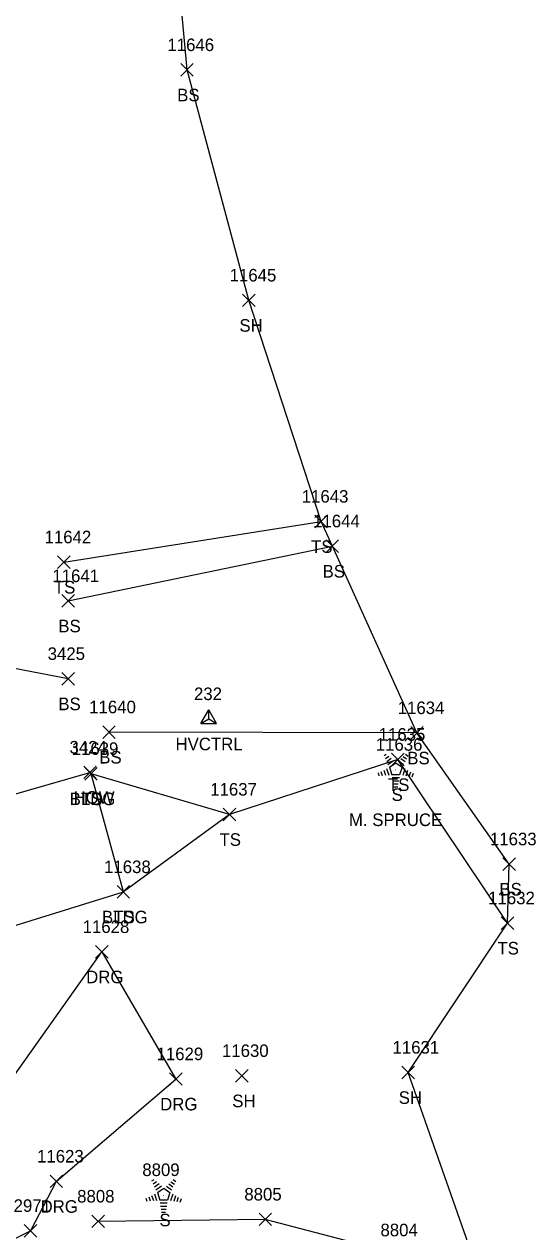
# Model space of a CAD drawing. Extents: x 1769141 to 1770911, y 735471 to 741449.
# Drawn here: x 1770593.2 to 1770674.8, y 737630.1 to 737822.4 of the extents above; entities that cross this region are included whole.
import ezdxf

# ---------------------------------------------------------------- set-up
doc = ezdxf.new("R2010")
doc.units = 0
for name, color, linetype in [('C_A', 7, 'Continuous'), ('C_I', 7, 'Continuous'), ('CPSM', 7, 'Continuous'), ('L_A', 7, 'Continuous'), ('L_C', 7, 'Continuous'), ('L_I', 7, 'Continuous'), ('L_TIC', 7, 'Continuous'), ('LBC', 7, 'Continuous'), ('LELB', 7, 'Continuous'), ('LSOGP', 7, 'Continuous'), ('LTC', 7, 'Continuous'), ('R_A', 7, 'Continuous'), ('R_I', 7, 'Continuous'), ('R_TIC', 7, 'Continuous'), ('RDG', 7, 'Continuous')]:
    doc.layers.add(name, color=color, linetype=linetype)

msp = doc.modelspace()

# ---------------------------------------------------------------- linework, layer by layer
at = {"layer": 'CPSM'}
for p, q in [((1770621.41, 737711.04), (1770622.66, 737713.21)), ((1770623.91, 737711.04), (1770622.66, 737713.21)), ((1770622.66, 737711.76), (1770622.66, 737713.21)), ((1770621.41, 737711.04), (1770622.66, 737711.76)), ((1770621.41, 737711.04), (1770623.91, 737711.04)), ((1770622.66, 737711.76), (1770622.66, 737711.76)), ((1770622.66, 737711.76), (1770623.91, 737711.04))]:
    msp.add_line(p, q, dxfattribs=at)
at = {"layer": 'L_TIC'}
for points in [[(1770618.19, 737814.11), (1770620.19, 737816.11)], [(1770620.19, 737814.11), (1770618.19, 737816.11)], [(1770628.05, 737777.42), (1770630.05, 737779.42)], [(1770630.05, 737777.42), (1770628.05, 737779.42)], [(1770639.54, 737742.2), (1770641.54, 737744.2)], [(1770641.54, 737742.2), (1770639.54, 737744.2)], [(1770641.35, 737738.27), (1770643.35, 737740.27)], [(1770643.35, 737738.27), (1770641.35, 737740.27)], [(1770598.57, 737735.73), (1770600.57, 737737.73)], [(1770600.57, 737735.73), (1770598.57, 737737.73)], [(1770599.25, 737729.55), (1770601.25, 737731.55)], [(1770601.25, 737729.55), (1770599.25, 737731.55)], [(1770599.25, 737717.15), (1770601.25, 737719.15)], [(1770601.25, 737717.15), (1770599.25, 737719.15)], [(1770605.77, 737708.66), (1770607.77, 737710.66)], [(1770607.77, 737708.66), (1770605.77, 737710.66)], [(1770654.83, 737708.53), (1770656.83, 737710.53)], [(1770656.83, 737708.53), (1770654.83, 737710.53)], [(1770651.79, 737704.29), (1770653.79, 737706.29)], [(1770653.79, 737704.29), (1770651.79, 737706.29)], [(1770602.73, 737702.25), (1770604.73, 737704.25)], [(1770604.73, 737702.25), (1770602.73, 737704.25)], [(1770602.9, 737702.03), (1770604.9, 737704.03)], [(1770604.9, 737702.03), (1770602.9, 737704.03)], [(1770602.9, 737702.03), (1770604.9, 737704.03)], [(1770604.9, 737702.03), (1770602.9, 737704.03)], [(1770624.97, 737695.55), (1770626.97, 737697.55)], [(1770626.97, 737695.55), (1770624.97, 737697.55)], [(1770624.97, 737695.55), (1770626.97, 737697.55)], [(1770626.97, 737695.55), (1770624.97, 737697.55)], [(1770669.52, 737687.64), (1770671.52, 737689.64)], [(1770671.52, 737687.64), (1770669.52, 737689.64)], [(1770608.05, 737683.21), (1770610.05, 737685.21)], [(1770610.05, 737683.21), (1770608.05, 737685.21)], [(1770608.05, 737683.21), (1770610.05, 737685.21)], [(1770610.05, 737683.21), (1770608.05, 737685.21)], [(1770669.24, 737678.25), (1770671.24, 737680.25)], [(1770671.24, 737678.25), (1770669.24, 737680.25)], [(1770626.92, 737653.93), (1770628.92, 737655.93)], [(1770628.92, 737653.93), (1770626.92, 737655.93)], [(1770653.44, 737654.46), (1770655.44, 737656.46)], [(1770655.44, 737654.46), (1770653.44, 737656.46)], [(1770604.03, 737630.75), (1770606.03, 737632.75)], [(1770606.03, 737630.75), (1770604.03, 737632.75)], [(1770630.66, 737631.07), (1770632.66, 737633.07)], [(1770632.66, 737631.07), (1770630.66, 737633.07)]]:
    msp.add_lwpolyline(points, dxfattribs=at)
at = {"layer": 'LBC'}
for points in [[(1770578.24, 737648.18), (1770562.4, 737643.84), (1770549.45, 737687.64), (1770576.35, 737695.37), (1770603.73, 737703.25)], [(1770573.57, 737663.68), (1770585.33, 737667.4), (1770582.69, 737676.03), (1770609.05, 737684.21), (1770603.9, 737703.03)]]:
    msp.add_lwpolyline(points, dxfattribs=at)
at = {"layer": 'LELB'}
for points in [[(1770619.19, 737815.11), (1770616.8, 737841.13), (1770620.88, 737887.51), (1770640.81, 737936.94), (1770644.87, 737970.57), (1770646.86, 737989.12)], [(1770599.57, 737736.73), (1770640.54, 737743.2)], [(1770600.25, 737730.55), (1770642.35, 737739.27)], [(1770600.25, 737718.15), (1770581.21, 737721.82), (1770546.52, 737711.77)], [(1770670.52, 737688.64), (1770655.83, 737709.53), (1770606.77, 737709.66)], [(1770670.24, 737679.25), (1770652.79, 737705.29), (1770625.97, 737696.55), (1770609.05, 737684.21)], [(1770625.97, 737696.55), (1770603.9, 737703.03)], [(1770670.89, 737608.66), (1770658.81, 737605.88), (1770653.34, 737626.38), (1770631.66, 737632.07), (1770605.03, 737631.75)]]:
    msp.add_lwpolyline(points, dxfattribs=at)
at = {"layer": 'LSOGP'}
msp.add_lwpolyline([(1770670.89, 737608.66), (1770654.44, 737655.46), (1770670.24, 737679.25), (1770670.52, 737688.64), (1770655.83, 737709.53), (1770642.35, 737739.27), (1770640.54, 737743.2), (1770629.05, 737778.42), (1770619.19, 737815.11), (1770616.8, 737841.13)], dxfattribs=at)
at = {"layer": 'LTC'}
for p, q in [((1770650.59, 737705.91), (1770650.94, 737706.17)), ((1770650.8, 737705.45), (1770651.32, 737705.83)), ((1770651.01, 737704.98), (1770651.71, 737705.49)), ((1770651.21, 737704.51), (1770652.09, 737705.15)), ((1770651.44, 737704.06), (1770652.45, 737704.79)), ((1770652.45, 737704.79), (1770653.45, 737704.07)), ((1770652.87, 737705.11), (1770653.68, 737704.52)), ((1770653.24, 737705.45), (1770653.92, 737704.96)), ((1770653.61, 737705.8), (1770654.16, 737705.4)), ((1770653.98, 737706.15), (1770654.4, 737705.85)), ((1770649.62, 737703.19), (1770649.77, 737702.72)), ((1770650.07, 737703.41), (1770650.29, 737702.76)), ((1770650.53, 737703.62), (1770650.8, 737702.79)), ((1770650.98, 737703.84), (1770651.32, 737702.82)), ((1770651.44, 737704.06), (1770651.83, 737702.87)), ((1770653.06, 737702.87), (1770651.83, 737702.87)), ((1770653.45, 737704.07), (1770653.06, 737702.87)), ((1770653.89, 737703.8), (1770653.55, 737702.76)), ((1770654.33, 737703.55), (1770654.04, 737702.66)), ((1770654.77, 737703.3), (1770654.54, 737702.57)), ((1770655.22, 737703.05), (1770655.03, 737702.47)), ((1770653.02, 737702.37), (1770651.87, 737702.37)), ((1770652.93, 737701.87), (1770651.95, 737701.87)), ((1770652.85, 737701.37), (1770652.02, 737701.37)), ((1770652.77, 737700.87), (1770652.09, 737700.87)), ((1770613.61, 737638.18), (1770613.97, 737638.44)), ((1770613.82, 737637.72), (1770614.35, 737638.1)), ((1770614.03, 737637.25), (1770614.74, 737637.76)), ((1770614.24, 737636.78), (1770615.12, 737637.42)), ((1770616.27, 737637.73), (1770616.95, 737637.23)), ((1770616.64, 737638.07), (1770617.19, 737637.67)), ((1770617.01, 737638.42), (1770617.43, 737638.12)), ((1770613.1, 737635.68), (1770613.31, 737635.03)), ((1770613.56, 737635.89), (1770613.83, 737635.06)), ((1770614.01, 737636.11), (1770614.34, 737635.09)), ((1770614.47, 737636.33), (1770615.48, 737637.06)), ((1770614.47, 737636.33), (1770614.85, 737635.14)), ((1770615.48, 737637.06), (1770616.48, 737636.34)), ((1770615.9, 737637.38), (1770616.71, 737636.79)), ((1770616.48, 737636.34), (1770616.08, 737635.14)), ((1770616.91, 737636.07), (1770616.57, 737635.03)), ((1770617.36, 737635.82), (1770617.07, 737634.93)), ((1770617.8, 737635.57), (1770617.56, 737634.84)), ((1770612.65, 737635.46), (1770612.8, 737634.99)), ((1770616.08, 737635.14), (1770614.85, 737635.14)), ((1770616.05, 737634.64), (1770614.9, 737634.64)), ((1770615.96, 737634.14), (1770614.97, 737634.14)), ((1770615.88, 737633.64), (1770615.05, 737633.64)), ((1770618.25, 737635.32), (1770618.06, 737634.74)), ((1770615.79, 737633.14), (1770615.12, 737633.14))]:
    msp.add_line(p, q, dxfattribs=at)
at = {"layer": 'R_TIC'}
for points in [[(1770604.63, 737673.67), (1770606.63, 737675.67)], [(1770606.63, 737673.67), (1770604.63, 737675.67)], [(1770616.42, 737653.42), (1770618.42, 737655.42)], [(1770618.42, 737653.42), (1770616.42, 737655.42)], [(1770616.42, 737653.42), (1770618.42, 737655.42)], [(1770618.42, 737653.42), (1770616.42, 737655.42)], [(1770597.37, 737637.12), (1770599.37, 737639.12)], [(1770599.37, 737637.12), (1770597.37, 737639.12)], [(1770593.26, 737629.26), (1770595.26, 737631.26)], [(1770595.26, 737629.26), (1770593.26, 737631.26)]]:
    msp.add_lwpolyline(points, dxfattribs=at)
at = {"layer": 'RDG'}
for points in [[(1770588.94, 737651.23), (1770605.63, 737674.67), (1770617.42, 737654.42)], [(1770598.37, 737638.12), (1770617.42, 737654.42)], [(1770598.37, 737638.12), (1770594.26, 737630.26)], [(1770520.13, 737599.72), (1770524.56, 737601.08), (1770531.26, 737595.36), (1770534.25, 737583.25), (1770543.59, 737553.42), (1770572.05, 737560.23), (1770562.55, 737596.31), (1770563.03, 737608), (1770570.11, 737618.19), (1770594.26, 737630.26)]]:
    msp.add_lwpolyline(points, dxfattribs=at)

# ---------------------------------------------------------------- texts
at = {"layer": 'C_A'}
msp.add_text('HVCTRL', height=2, dxfattribs=at).set_placement((1770617.36, 737706.76))
at = {"layer": 'C_I'}
msp.add_text('232', height=2, dxfattribs=at).set_placement((1770620.3, 737714.76))
at = {"layer": 'L_A'}
for s, p in [('BS', (1770617.63, 737810.11)), ('SH', (1770627.54, 737773.42)), ('TS', (1770638.95, 737738.2)), ('BS', (1770640.79, 737734.27)), ('TS', (1770597.98, 737731.73)), ('BS', (1770598.69, 737725.55)), ('BS', (1770598.69, 737713.15)), ('BS', (1770605.21, 737704.66)), ('BS', (1770654.28, 737704.53)), ('TS', (1770651.2, 737700.29)), ('BLDG', (1770600.49, 737698.03)), ('HOW', (1770601.12, 737698.25)), ('TS', (1770602.31, 737698.03)), ('S', (1770651.78, 737698.7)), ('TS', (1770624.37, 737691.55)), ('TS', (1770624.37, 737691.55)), ('BS', (1770668.96, 737683.64)), ('BLDG', (1770605.64, 737679.21)), ('TS', (1770607.46, 737679.21)), ('TS', (1770668.65, 737674.25)), ('SH', (1770626.4, 737649.93)), ('SH', (1770652.92, 737650.46)), ('S', (1770614.8, 737630.97))]:
    msp.add_text(s, height=2, dxfattribs=at).set_placement(p)
at = {"layer": 'L_C'}
msp.add_text('M. SPRUCE', height=2, dxfattribs=at).set_placement((1770644.99, 737694.7))
at = {"layer": 'L_I'}
for s, p in [('11646', (1770616.07, 737818.11)), ('11645', (1770625.98, 737781.42)), ('11643', (1770637.47, 737746.2)), ('11644', (1770639.28, 737742.27)), ('11642', (1770596.5, 737739.73)), ('11641', (1770597.74, 737733.55)), ('3425', (1770596.99, 737721.15)), ('11640', (1770603.61, 737712.66)), ('11634', (1770652.76, 737712.53)), ('11636', (1770649.26, 737706.7)), ('11635', (1770649.72, 737708.29)), ('3424', (1770600.47, 737706.25)), ('11639', (1770600.82, 737706.03)), ('11639', (1770600.82, 737706.03)), ('11637', (1770622.89, 737699.55)), ('11637', (1770622.89, 737699.55)), ('11633', (1770667.45, 737691.64)), ('11638', (1770605.98, 737687.21)), ('11638', (1770605.98, 737687.21)), ('11632', (1770667.17, 737682.25)), ('11630', (1770624.76, 737657.93)), ('11631', (1770651.93, 737658.46)), ('8809', (1770612.07, 737638.97)), ('8808', (1770601.69, 737634.75)), ('8805', (1770628.32, 737635.07)), ('8804', (1770650.01, 737629.38))]:
    msp.add_text(s, height=2, dxfattribs=at).set_placement(p)
at = {"layer": 'LTC'}
for p in [(1770652.33, 737703.81), (1770615.36, 737636.08)]:
    msp.add_text('.', height=1.04, rotation=270, dxfattribs=at).set_placement(p)
at = {"layer": 'R_A'}
for p in [(1770603.12, 737669.67), (1770614.91, 737649.42), (1770614.91, 737649.42), (1770595.86, 737633.12)]:
    msp.add_text('DRG', height=2, dxfattribs=at).set_placement(p)
at = {"layer": 'R_I'}
for s, p in [('11628', (1770602.56, 737677.67)), ('11629', (1770614.34, 737657.42)), ('11629', (1770614.34, 737657.42)), ('11623', (1770595.3, 737641.12)), ('2971', (1770591.57, 737633.26))]:
    msp.add_text(s, height=2, dxfattribs=at).set_placement(p)

doc.saveas('drawing.dxf')
